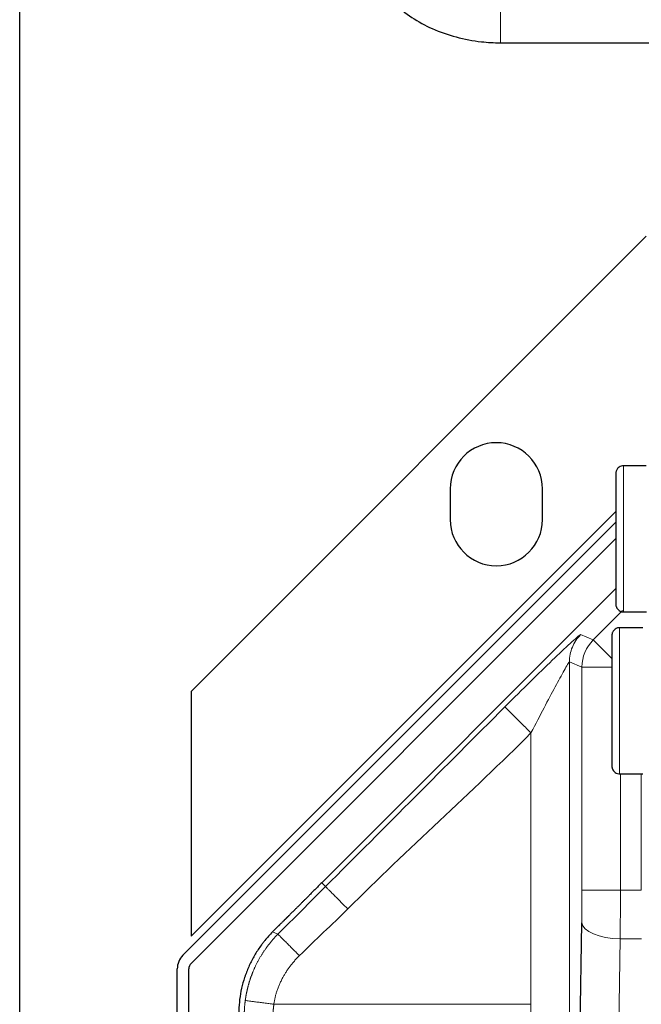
# Model space of a CAD drawing. Header units: inches. Extents: x 0 to 20790, y -12 to 14700.
# Tile 397 of 441: x 13583 to 13664, y 11620 to 11748. Entities that reach past the tile are written whole.
import ezdxf

# ---------------------------------------------------------------- set-up
doc = ezdxf.new("R2010")
doc.units = ezdxf.units.IN
doc.layers.add('1', color=7, linetype='Continuous', true_color=0xffffff)

msp = doc.modelspace()

# ---------------------------------------------------------------- linework, layer by layer
at = {"layer": '1', "color": 2, "linetype": 'Continuous', "lineweight": 25}
for p, q in [((13583.338, 11585.442), (13583.338, 12323.523)), ((13645.878, 11745.442), (13668.838, 11745.442)), ((13605.631, 11661.09), (13664.838, 11720.296)), ((13664.838, 11690.442), (13661.878, 11690.442)), ((13639.338, 11687.442), (13639.338, 11683.442)), ((13651.338, 11683.442), (13651.338, 11687.442)), ((13604.571, 11626.795), (13660.875, 11683.099)), ((13605.631, 11625.734), (13660.875, 11680.978)), ((13622.623, 11636.226), (13660.877, 11674.481)), ((13661.878, 11671.442), (13664.878, 11671.442)), ((13664.376, 11669.392), (13661.376, 11669.392)), ((13605.631, 11661.09), (13605.631, 11629.27)), ((13661.376, 11650.392), (13664.376, 11650.392)), ((13616.979, 11630.582), (13616.241, 11629.844)), ((13654.934, 11538.034), (13656.448, 11631.041)), ((13603.838, 11587.442), (13603.838, 11625.027)), ((13605.338, 11587.442), (13605.338, 11625.027))]:
    msp.add_line(p, q, dxfattribs=at)
at = {"layer": '1', "color": 110, "linetype": 'Continuous', "lineweight": 13}
for p, q in [((13645.878, 11745.442), (13645.878, 11751.442)), ((13660.878, 11689.442), (13660.878, 11689.106)), ((13605.631, 11629.27), (13660.875, 11684.513)), ((13657.945, 11667.811), (13661.758, 11671.624)), ((13656.309, 11668.488), (13657.945, 11667.811)), ((13660.374, 11665.381), (13657.945, 11667.811)), ((13660.376, 11668.392), (13660.375, 11668.056)), ((13654.845, 11664.955), (13654.845, 11620.427)), ((13656.481, 11664.277), (13654.845, 11664.955)), ((13656.481, 11635.267), (13656.481, 11664.277)), ((13660.373, 11664.277), (13656.481, 11664.277)), ((13649.848, 11620.427), (13649.848, 11655.704)), ((13661.478, 11650.391), (13661.478, 11635.267)), ((13664.199, 11635.267), (13664.199, 11650.391)), ((13623.117, 11635.731), (13622.623, 11636.226)), ((13661.478, 11635.267), (13656.481, 11635.267)), ((13661.478, 11635.267), (13664.199, 11635.267)), ((13616.229, 11629.832), (13616.934, 11629.54)), ((13661.445, 11628.928), (13660.432, 11566.676)), ((13664.232, 11628.928), (13661.445, 11628.928)), ((13616.4, 11620.427), (13649.848, 11620.427))]:
    msp.add_line(p, q, dxfattribs=at)
at = {"layer": '1', "color": 2, "linetype": 'Continuous', "lineweight": 25}
for centre, radius, start, end in [((13645.338, 11687.442), 6, 0, 180), ((13645.338, 11683.442), 6, 180, 0), ((13606.338, 11625.027), 2.5, 135, 180), ((13606.338, 11625.027), 1, 135, 180)]:
    msp.add_arc(centre, radius, start, end, dxfattribs=at)
at = {"layer": '1', "color": 110, "linetype": 'Continuous', "lineweight": 13}
for centre, major_axis, ratio, start_param, end_param in [((13661.878, 11680.942), (0, 9.5), 0.0003061, 3.1416707, 6.2831853), ((13660.878, 11680.942), (0, 8.5), 0.0003061, 3.1415936, 6.2831853), ((13661.376, 11659.892), (0, 9.5), 0.0003061, 3.1416689, 6.2831853), ((13661.478, 11664.277), (-1.913, -4.619), 0.9992864, 4.3199422, 5.1048357), ((13660.376, 11659.892), (0, 8.5), 0.0003061, 3.1415936, 6.2831853), ((13656.132, 11635.267), (0, 10), 0.0349208, 4.2760567, 4.712389), ((13661.129, 11635.267), (0, 15), 0.0232805, 4.2760567, 4.712389), ((13661.445, 11631.041), (4.999, -0.081), 0.4225722, 3.1801086, 4.71927), ((13648.277, 11620.427), (0, 40), 0.0392859, 3.9269908, 4.712389), ((13653.274, 11620.427), (0, 45), 0.0349208, 3.9269908, 4.712389)]:
    msp.add_ellipse(centre, major_axis=major_axis, ratio=ratio, start_param=start_param, end_param=end_param, dxfattribs=at)
at = {"layer": '1', "color": 2, "linetype": 'Continuous', "lineweight": 25}
for centre, start_param, end_param in [((13660.878, 11680.942), 0.2820638, 1.5705502), ((13660.878, 11680.942), 1.5705502, 3.1415936), ((13660.376, 11659.892), 0.2820638, 1.5705502), ((13660.376, 11659.892), 1.5705502, 3.1415936)]:
    msp.add_ellipse(centre, major_axis=(0, 8.5), ratio=0.0003061, start_param=start_param, end_param=end_param, dxfattribs=at)
for points, degree, knots in [([(13627.95, 11759.78), (13627.947, 11758.062), (13628.579, 11754.784), (13631.826, 11750.298), (13636.897, 11746.958), (13641.99, 11745.607), (13645.04, 11745.442), (13645.878, 11745.442)], 3, [0, 0, 0, 0, 0.211236, 0.4335312, 0.6662451, 0.9099229, 1, 1, 1, 1]), ([(13661.881, 11690.427), (13661.84, 11690.433), (13661.686, 11690.445), (13661.442, 11690.356), (13661.205, 11690.196), (13661.05, 11690.015), (13660.956, 11689.842), (13660.907, 11689.693), (13660.887, 11689.584), (13660.881, 11689.516), (13660.879, 11689.487), (13660.879, 11689.473), (13660.879, 11689.462), (13660.878, 11689.45), (13660.878, 11689.424), (13660.878, 11689.385), (13660.878, 11689.131), (13660.878, 11688.993)], 3, [0, 0, 0, 0, 0.0311438, 0.1200855, 0.1912724, 0.2512232, 0.3015056, 0.3420229, 0.3720032, 0.3872082, 0.394654, 0.4003003, 0.4081259, 0.4232321, 0.4670156, 0.7663233, 1, 1, 1, 1]), ([(13660.878, 11672.482), (13660.878, 11672.471), (13660.878, 11672.446), (13660.878, 11672.426), (13660.879, 11672.413), (13660.879, 11672.397), (13660.881, 11672.364), (13660.888, 11672.29), (13660.918, 11672.141), (13661.001, 11671.938), (13661.178, 11671.706), (13661.442, 11671.524), (13661.705, 11671.434), (13661.856, 11671.449), (13661.89, 11671.455)], 3, [0, 0, 0, 0, 0.2561754, 0.2975662, 0.3159793, 0.3283914, 0.3408603, 0.3701316, 0.4245139, 0.5398302, 0.6529584, 0.8007085, 0.956157, 1, 1, 1, 1]), ([(13661.378, 11669.377), (13661.338, 11669.383), (13661.183, 11669.395), (13660.939, 11669.306), (13660.702, 11669.146), (13660.547, 11668.965), (13660.454, 11668.792), (13660.405, 11668.643), (13660.385, 11668.534), (13660.378, 11668.466), (13660.377, 11668.437), (13660.376, 11668.423), (13660.376, 11668.412), (13660.376, 11668.4), (13660.376, 11668.374), (13660.375, 11668.335), (13660.375, 11668.081), (13660.375, 11667.943)], 3, [0, 0, 0, 0, 0.0311438, 0.1200855, 0.1912724, 0.2512232, 0.3015056, 0.3420229, 0.3720032, 0.3872082, 0.394654, 0.4003003, 0.4081259, 0.4232321, 0.4670156, 0.7663233, 1, 1, 1, 1]), ([(13660.376, 11651.432), (13660.375, 11651.421), (13660.376, 11651.396), (13660.376, 11651.376), (13660.376, 11651.363), (13660.377, 11651.347), (13660.379, 11651.314), (13660.386, 11651.24), (13660.415, 11651.091), (13660.498, 11650.888), (13660.675, 11650.656), (13660.939, 11650.474), (13661.202, 11650.384), (13661.354, 11650.399), (13661.387, 11650.405)], 3, [0, 0, 0, 0, 0.2561754, 0.2975662, 0.3159793, 0.3283914, 0.3408603, 0.3701316, 0.4245139, 0.5398302, 0.6529584, 0.8007085, 0.956157, 1, 1, 1, 1]), ([(13622.623, 11636.226), (13621.188, 11634.778), (13619.114, 11632.705), (13618.394, 11631.988), (13618.073, 11631.669), (13617.686, 11631.285), (13617.054, 11630.657), (13616.979, 11630.582)], 2, [0, 0, 0, 0.5, 0.75, 0.75, 0.875, 0.875, 1, 1, 1]), ([(13616.229, 11629.832), (13615.88, 11629.482), (13615.549, 11629.116), (13615.157, 11628.638), (13615.08, 11628.541), (13614.929, 11628.346), (13614.854, 11628.248), (13614.635, 11627.952), (13614.494, 11627.751), (13614.087, 11627.14), (13613.836, 11626.721), (13613.377, 11625.861), (13613.168, 11625.419), (13612.886, 11624.739), (13612.798, 11624.509), (13612.694, 11624.219), (13612.673, 11624.16), (13612.633, 11624.043), (13612.574, 11623.868), (13612.518, 11623.692), (13612.34, 11623.104), (13612.222, 11622.63), (13612.031, 11621.673), (13611.96, 11621.19), (13611.863, 11620.217), (13611.839, 11619.727), (13611.838, 11619.232)], 3, [0, 0, 0, 0, 0.125, 0.125, 0.15625, 0.15625, 0.1875, 0.1875, 0.25, 0.25, 0.375, 0.375, 0.5, 0.5, 0.5625, 0.5625, 0.578125, 0.578125, 0.59375, 0.625, 0.625, 0.75, 0.75, 0.875, 0.875, 1, 1, 1, 1])]:
    msp.add_open_spline(points, degree=degree, knots=knots, dxfattribs=at)
at = {"layer": '1', "color": 110, "linetype": 'Continuous', "lineweight": 13}
for points, degree, knots in [([(13656.309, 11668.488), (13656.288, 11668.497), (13656.221, 11668.455), (13656.048, 11668.325), (13655.938, 11668.236), (13655.569, 11667.922), (13655.268, 11667.652), (13654.269, 11666.736), (13653.477, 11665.986), (13651.739, 11664.315), (13650.789, 11663.391), (13648.74, 11661.378), (13647.642, 11660.289), (13646.453, 11659.1)], 3, [0, 0, 0, 0, 0.0625, 0.0625, 0.125, 0.125, 0.25, 0.25, 0.5, 0.5, 0.75, 0.75, 1, 1, 1, 1]), ([(13656.309, 11668.488), (13656.077, 11668.257), (13655.869, 11668.003), (13655.506, 11667.459), (13655.351, 11667.169), (13655.101, 11666.565), (13655.005, 11666.25), (13654.877, 11665.609), (13654.845, 11665.282), (13654.845, 11664.955)], 3, [0, 0, 0, 0, 0.25, 0.25, 0.5, 0.5, 0.75, 0.75, 1, 1, 1, 1]), ([(13649.848, 11655.704), (13650.454, 11656.893), (13651.019, 11657.974), (13652.067, 11659.961), (13652.551, 11660.868), (13653.431, 11662.505), (13653.828, 11663.237), (13654.327, 11664.133), (13654.477, 11664.398), (13654.661, 11664.707), (13654.715, 11664.795), (13654.802, 11664.922), (13654.835, 11664.963), (13654.845, 11664.955)], 3, [0, 0, 0, 0, 0.25, 0.25, 0.5, 0.5, 0.75, 0.75, 0.875, 0.875, 0.9375, 0.9375, 1, 1, 1, 1]), ([(13612.682, 11620.924), (13612.685, 11620.942), (13612.69, 11620.979), (13612.698, 11621.036), (13612.706, 11621.096), (13612.715, 11621.157), (13612.725, 11621.221), (13612.735, 11621.287), (13612.746, 11621.355), (13612.758, 11621.425), (13612.77, 11621.497), (13612.783, 11621.572), (13612.797, 11621.649), (13612.812, 11621.728), (13612.827, 11621.809), (13612.844, 11621.892), (13612.861, 11621.977), (13612.88, 11622.065), (13612.899, 11622.154), (13612.919, 11622.246), (13612.941, 11622.339), (13612.963, 11622.435), (13612.987, 11622.533), (13613.012, 11622.633), (13613.038, 11622.735), (13613.066, 11622.838), (13613.095, 11622.944), (13613.125, 11623.052), (13613.157, 11623.162), (13613.19, 11623.273), (13613.224, 11623.387), (13613.261, 11623.503), (13613.299, 11623.62), (13613.338, 11623.739), (13613.38, 11623.86), (13613.423, 11623.983), (13613.468, 11624.107), (13613.515, 11624.233), (13613.563, 11624.361), (13613.614, 11624.491), (13613.667, 11624.622), (13613.722, 11624.755), (13613.779, 11624.889), (13613.839, 11625.025), (13613.9, 11625.162), (13613.964, 11625.3), (13614.03, 11625.441), (13614.105, 11625.593), (13614.186, 11625.756), (13614.275, 11625.928), (13614.365, 11626.096), (13614.456, 11626.261), (13614.547, 11626.423), (13614.64, 11626.581), (13614.733, 11626.736), (13614.826, 11626.888), (13614.92, 11627.036), (13615.014, 11627.181), (13615.108, 11627.323), (13615.203, 11627.462), (13615.298, 11627.598), (13615.392, 11627.73), (13615.487, 11627.86), (13615.581, 11627.986), (13615.676, 11628.109), (13615.77, 11628.23), (13615.863, 11628.347), (13615.956, 11628.462), (13616.049, 11628.573), (13616.141, 11628.682), (13616.232, 11628.788), (13616.323, 11628.891), (13616.413, 11628.992), (13616.502, 11629.09), (13616.59, 11629.185), (13616.678, 11629.277), (13616.764, 11629.367), (13616.849, 11629.455), (13616.906, 11629.512), (13616.934, 11629.54)], 3, [0, 0, 0, 0, 0.0056564, 0.0115444, 0.0176639, 0.024015, 0.0305976, 0.0374119, 0.0444577, 0.0517351, 0.0592441, 0.0669847, 0.0749569, 0.0831606, 0.091596, 0.100263, 0.1091616, 0.1182917, 0.1276535, 0.1372469, 0.1470719, 0.1571286, 0.1674168, 0.1779367, 0.1886881, 0.1996712, 0.2108859, 0.2223322, 0.2340102, 0.2459197, 0.2580609, 0.2704337, 0.2830381, 0.2958742, 0.3089418, 0.3222411, 0.3357721, 0.3495346, 0.3635288, 0.3777546, 0.392212, 0.406901, 0.4218217, 0.436974, 0.4523579, 0.4679735, 0.4838207, 0.4998995, 0.5199401, 0.53972, 0.5592392, 0.5784977, 0.5974956, 0.6162328, 0.6347094, 0.6529253, 0.6708806, 0.6885753, 0.7060094, 0.723183, 0.740096, 0.7567485, 0.7731404, 0.7892719, 0.8051428, 0.8207533, 0.8361034, 0.851193, 0.8660223, 0.8805912, 0.8948998, 0.908948, 0.922736, 0.9362637, 0.9495313, 0.9625386, 0.9752858, 0.9877729, 1, 1, 1, 1]), ([(13619.721, 11626.754), (13618.389, 11625.422), (13617.548, 11623.874), (13616.636, 11622.193), (13616.4, 11620.427)], 2, [0, 0, 0, 0.5, 0.5, 1, 1, 1]), ([(13612.55, 11618.937), (13612.55, 11618.955), (13612.55, 11618.992), (13612.55, 11619.048), (13612.551, 11619.105), (13612.552, 11619.164), (13612.553, 11619.225), (13612.554, 11619.288), (13612.556, 11619.353), (13612.558, 11619.419), (13612.56, 11619.487), (13612.563, 11619.557), (13612.566, 11619.629), (13612.57, 11619.702), (13612.574, 11619.777), (13612.578, 11619.854), (13612.586, 11619.968), (13612.596, 11620.111), (13612.61, 11620.276), (13612.624, 11620.423), (13612.637, 11620.55), (13612.649, 11620.658), (13612.66, 11620.748), (13612.669, 11620.819), (13612.675, 11620.87), (13612.68, 11620.903), (13612.682, 11620.919), (13612.682, 11620.924)], 3, [0, 0, 0, 0, 0.0270527, 0.0550002, 0.083843, 0.1135812, 0.1442151, 0.1757449, 0.2081708, 0.2414929, 0.2757115, 0.3108266, 0.3468384, 0.3837471, 0.4215528, 0.4602555, 0.4998554, 0.5927208, 0.6760638, 0.7498844, 0.8141826, 0.8689583, 0.9142116, 0.9499425, 0.9761508, 0.9928366, 1, 1, 1, 1]), ([(13616.4, 11620.427), (13616.397, 11620.4), (13616.39, 11620.347), (13616.381, 11620.269), (13616.372, 11620.191), (13616.364, 11620.115), (13616.356, 11620.041), (13616.348, 11619.967), (13616.341, 11619.895), (13616.334, 11619.825), (13616.327, 11619.755), (13616.321, 11619.688), (13616.315, 11619.621), (13616.309, 11619.556), (13616.304, 11619.492), (13616.3, 11619.429), (13616.295, 11619.368), (13616.291, 11619.309), (13616.288, 11619.25), (13616.284, 11619.193), (13616.281, 11619.137), (13616.279, 11619.083), (13616.277, 11619.03), (13616.275, 11618.978), (13616.274, 11618.928), (13616.273, 11618.879), (13616.272, 11618.831), (13616.272, 11618.8), (13616.272, 11618.785)], 3, [0, 0, 0, 0, 0.0489059, 0.0969721, 0.144199, 0.190587, 0.2361364, 0.2808477, 0.3247213, 0.3677577, 0.4099574, 0.4513208, 0.4918486, 0.5315413, 0.5703995, 0.6084239, 0.6456153, 0.6819743, 0.7175019, 0.7521988, 0.786066, 0.8191045, 0.8513153, 0.8826998, 0.913259, 0.9429945, 0.9719076, 1, 1, 1, 1])]:
    msp.add_open_spline(points, degree=degree, knots=knots, dxfattribs=at)
for points in [[(13623.117, 11635.731), (13630.901, 11643.515), (13638.669, 11651.316), (13646.453, 11659.1)], [(13649.848, 11655.704), (13642.064, 11647.92), (13633.802, 11640.614), (13626.018, 11632.83)], [(13616.934, 11629.54), (13618.997, 11631.603), (13621.055, 11633.669), (13623.117, 11635.731)], [(13626.018, 11632.83), (13623.956, 11630.768), (13621.783, 11628.816), (13619.721, 11626.754)]]:
    msp.add_open_spline(points, degree=3, dxfattribs=at)
for points, weights in [([(13649.848, 11655.704), (13646.567, 11658.985), (13646.453, 11659.1)], [1, 0.719339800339, 1]), ([(13626.018, 11632.83), (13623.215, 11635.633), (13623.117, 11635.731)], [1, 0.719339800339, 1]), ([(13619.721, 11626.754), (13617.028, 11629.446), (13616.934, 11629.54)], [1, 0.719339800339, 1]), ([(13616.4, 11620.427), (13612.813, 11620.906), (13612.682, 11620.924)], [1, 0.719897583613, 1])]:
    msp.add_rational_spline(points, weights, degree=2, dxfattribs=at)
at = {"layer": '1', "color": 2, "linetype": 'Continuous', "lineweight": 25}
msp.add_rational_spline([(13616.241, 11629.844), (13616.235, 11629.838), (13616.229, 11629.832)], [0.500000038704, 0.499999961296, 0.500000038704], degree=2, dxfattribs=at)

doc.saveas('drawing.dxf')
